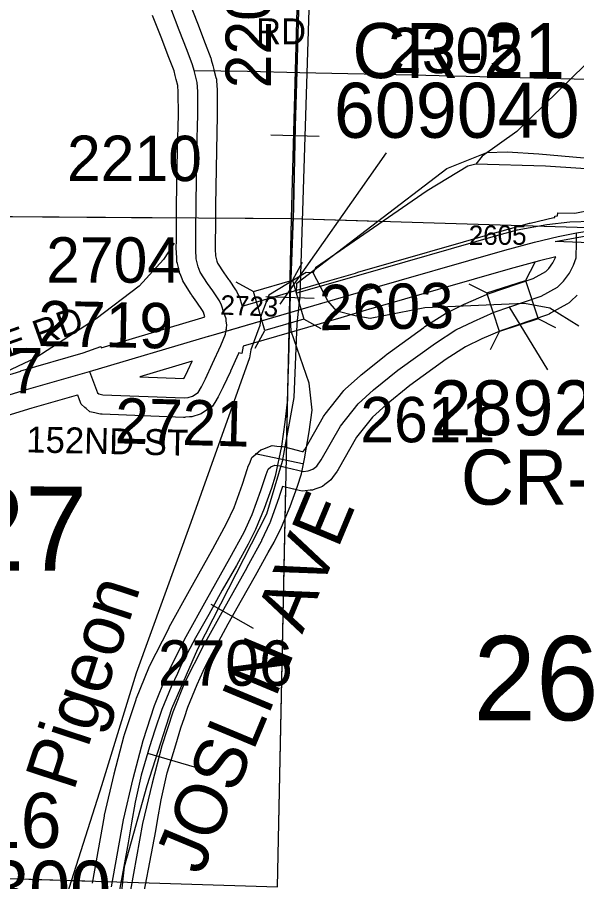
# Model space of a CAD drawing. Extents: x -132.8 to -73.3, y -60 to -26.
# Drawn here: x -124.068 to -123.205, y -43.297 to -41.962 of the extents above; entities that cross this region are included whole.
import ezdxf

# ---------------------------------------------------------------- set-up
doc = ezdxf.new("R2010")
doc.units = 0
for name, color, linetype in [('tdCoCityStreetMajor', 7, 'Continuous'), ('tdCoCorpBndry', 7, 'Continuous'), ('tdCoHydroRiver', 7, 'Continuous'), ('tdCoHydroTxtLg', 7, 'Continuous'), ('tdCoRRCL', 7, 'Continuous'), ('tdCoSecRdNmbr', 7, 'Continuous'), ('tdCoSecRdTxt', 7, 'Continuous'), ('tdCoSecRteBand', 7, 'Continuous'), ('tdCoSecRteCL', 7, 'Continuous'), ('tdCoSectLine', 7, 'Continuous'), ('tdCoSectLinePart', 7, 'Continuous'), ('tdCoSectNmbr', 7, 'Continuous'), ('tdCoStrucSec', 7, 'Continuous'), ('tdCoStrucSecCoName', 7, 'Continuous'), ('tdCoStrucSecFHWANum', 7, 'Continuous'), ('tdCoSurfAsphalt', 7, 'Continuous'), ('tdCoSurfGravel', 7, 'Continuous'), ('tdCoSurfLNO', 7, 'Continuous')]:
    doc.layers.add(name, color=color, linetype=linetype)

msp = doc.modelspace()

# ---------------------------------------------------------------- linework, layer by layer
at = {"layer": 'tdCoCityStreetMajor'}
msp.add_line((-123.2052, -42.3097), (-123.205, -42.3023), dxfattribs=at)
at = {"layer": 'tdCoCorpBndry'}
for points in [[(-123.181, -42.2772), (-123.2152, -42.2786), (-123.2508, -42.2824), (-123.2969, -42.2908), (-123.3269, -42.2992), (-123.5418, -42.3606), (-123.6376, -42.388), (-123.6371, -42.3726), (-123.4053, -42.1956), (-123.3436, -42.171), (-123.3123, -42.1698), (-123.2633, -42.1728), (-123.1931, -42.179)], [(-123.1577, -42.3115), (-123.2378, -42.3084), (-123.1562, -42.2935)]]:
    msp.add_lwpolyline(points, dxfattribs=at)
at = {"layer": 'tdCoHydroRiver'}
for points in [[(-122.5443, -41.4323), (-122.5448, -41.4427), (-122.5947, -41.5391), (-122.6225, -41.5731), (-122.6616, -41.6209), (-122.7264, -41.6823), (-123.1921, -42.0357), (-123.2974, -42.1385), (-123.3505, -42.1765), (-123.3603, -42.1889)], [(-122.1679, -42.2748), (-122.2388, -42.2713), (-122.2529, -42.2646), (-122.2822, -42.2386), (-122.3121, -42.2362), (-122.3732, -42.2188), (-122.3903, -42.212), (-122.4289, -42.1778), (-122.5696, -42.1882), (-122.6371, -42.1753), (-122.691, -42.1818), (-122.7117, -42.1891), (-122.7587, -42.2367), (-122.7746, -42.241), (-123.0577, -42.205), (-123.2531, -42.1918), (-123.3603, -42.1889)], [(-123.3603, -42.1889), (-123.373, -42.1917), (-123.4357, -42.2301)], [(-123.4357, -42.2301), (-123.608, -42.3489), (-123.6114, -42.3567)], [(-123.8263, -42.3111), (-123.8428, -42.3359), (-123.8803, -42.3774), (-123.9464, -42.4276), (-124.0397, -42.488), (-124.1069, -42.5192), (-124.1994, -42.5544), (-124.2948, -42.577), (-124.3866, -42.5885), (-124.5556, -42.5916), (-124.7237, -42.5647), (-124.8081, -42.5339), (-124.892, -42.4873), (-124.9384, -42.456), (-125.0128, -42.4082)], [(-123.6114, -42.3567), (-123.6225, -42.3563), (-123.6803, -42.391), (-123.6922, -42.4238), (-123.6942, -42.4379), (-123.7079, -42.4754), (-123.7098, -42.488), (-123.8007, -42.7425), (-123.8847, -42.9752), (-123.9385, -43.1488), (-123.9957, -43.3286), (-124.0428, -43.4866), (-124.0582, -43.5287), (-124.062, -43.5491)], [(-123.4391, -42.4106), (-123.5234, -42.427), (-123.547, -42.4232), (-123.5752, -42.4161), (-123.589, -42.3999), (-123.6114, -42.3567)], [(-123.2014, -42.4393), (-123.2464, -42.4112), (-123.2856, -42.4039), (-123.4391, -42.4106)]]:
    msp.add_lwpolyline(points, dxfattribs=at)
at = {"layer": 'tdCoRRCL'}
for p, q in [((-123.6023, -42.1459), (-123.6772, -42.1443)), ((-123.6099, -42.3964), (-123.6848, -42.3936)), ((-123.6279, -42.6516), (-123.7013, -42.6363)), ((-123.7038, -42.9058), (-123.7692, -42.8692)), ((-123.795, -43.1204), (-123.8669, -43.0992))]:
    msp.add_line(p, q, dxfattribs=at)
for points in [[(-123.5823, -40.4714), (-123.5967, -41.2629), (-123.6324, -42.3915), (-123.6367, -42.4356), (-123.6413, -42.549), (-123.6596, -42.6479), (-123.6838, -42.7293), (-123.7903, -42.9379), (-123.8306, -43.03), (-123.8684, -43.1488), (-123.9032, -43.2741), (-123.928, -43.4991), (-123.9255, -43.8872), (-123.9075, -43.9208), (-123.9211, -44.4427), (-123.9203, -44.5326), (-123.9016, -44.6009), (-123.8473, -44.7601), (-123.7438, -45.0862), (-123.6697, -45.2128), (-123.5602, -45.3703), (-123.4362, -45.5155)], [(-123.6337, -41.9324), (-123.6376, -42.0632), (-123.6395, -42.1308), (-123.641, -42.2051), (-123.6421, -42.2567), (-123.6478, -42.4079), (-123.6497, -42.4905), (-123.6507, -42.5203), (-123.652, -42.5565), (-123.6552, -42.5875), (-123.6604, -42.6242), (-123.6701, -42.6706), (-123.6759, -42.6894), (-123.6872, -42.7209), (-123.7008, -42.7529), (-123.7121, -42.776), (-123.7302, -42.8085), (-123.7519, -42.8467), (-123.7729, -42.8842), (-123.7931, -42.9204), (-123.8148, -42.9613), (-123.8213, -42.9754), (-123.8308, -42.9959), (-123.8452, -43.031), (-123.856, -43.063), (-123.8641, -43.0889), (-123.877, -43.1325), (-123.8864, -43.1741), (-123.8922, -43.2061), (-123.8971, -43.2371), (-123.904, -43.2735), (-123.9181, -43.3514)], [(-123.8798, -43.3504), (-123.8545, -43.2183), (-123.852, -43.2028), (-123.8462, -43.1709), (-123.8368, -43.1292), (-123.8309, -43.1093), (-123.8239, -43.0857), (-123.8158, -43.0597), (-123.8104, -43.0437), (-123.8051, -43.0277), (-123.7978, -43.0102), (-123.7906, -42.9926), (-123.7812, -42.9721), (-123.7746, -42.958), (-123.7428, -42.899), (-123.7222, -42.8622), (-123.7009, -42.8243), (-123.6809, -42.7889), (-123.6719, -42.7727), (-123.6606, -42.7496), (-123.647, -42.7176), (-123.6357, -42.6862), (-123.6299, -42.6673), (-123.6251, -42.6441), (-123.6176, -42.6025), (-123.6134, -42.5687), (-123.6177, -42.527), (-123.6454, -42.4468), (-123.6478, -42.4079), (-123.6421, -42.2567), (-123.641, -42.2051), (-123.6395, -42.1308), (-123.6376, -42.0632), (-123.6337, -41.9324)]]:
    msp.add_lwpolyline(points, dxfattribs=at)
at = {"layer": 'tdCoSecRteBand'}
for points in [[(-123.8037, -41.9372), (-123.7904, -41.9711), (-123.7904, -41.9712), (-123.7904, -41.9713), (-123.7784, -42.0025), (-123.7784, -42.0026), (-123.7783, -42.0026), (-123.7698, -42.025), (-123.7693, -42.0264), (-123.7689, -42.0278), (-123.7666, -42.0362), (-123.7649, -42.0425), (-123.7648, -42.0428), (-123.7648, -42.0431), (-123.7617, -42.0552), (-123.7611, -42.0577), (-123.7609, -42.0602), (-123.7599, -42.0742), (-123.7598, -42.0753), (-123.7598, -42.0763), (-123.7596, -42.1126), (-123.7596, -42.113), (-123.7596, -42.1135), (-123.761, -42.1679), (-123.7625, -42.2528), (-123.7626, -42.2885), (-123.7626, -42.2886), (-123.7626, -42.2888), (-123.7627, -42.3047), (-123.7629, -42.3203), (-123.7623, -42.3306), (-123.7603, -42.3387), (-123.7591, -42.3419), (-123.7498, -42.3565), (-123.7421, -42.3671), (-123.7418, -42.3675), (-123.7415, -42.368), (-123.7313, -42.3832), (-123.7302, -42.3849), (-123.7293, -42.3868), (-123.726, -42.3934), (-123.725, -42.3955), (-123.7243, -42.3977), (-123.7211, -42.408), (-123.5859, -42.3684), (-123.5858, -42.3684), (-123.5858, -42.3684), (-123.5465, -42.357), (-123.5465, -42.357), (-123.5465, -42.357), (-123.5426, -42.3559), (-123.3238, -42.2928), (-123.3236, -42.2928), (-123.3234, -42.2927), (-123.2776, -42.2802), (-123.2771, -42.28), (-123.2766, -42.2799), (-123.2401, -42.2713), (-123.2397, -42.2712), (-123.2392, -42.2711), (-123.2386, -42.271), (-123.2388, -42.2693), (-123.2342, -42.2686), (-123.2341, -42.264), (-123.2075, -42.2646), (-123.1815, -42.2593)], [(-124.1872, -42.5463), (-124.0631, -42.5084), (-124.0629, -42.5083), (-124.0627, -42.5083), (-123.9665, -42.4805), (-123.9396, -42.4703), (-123.9388, -42.4723), (-123.7834, -42.4263), (-123.7834, -42.4263), (-123.7787, -42.4249), (-123.781, -42.4176), (-123.7823, -42.4149), (-123.791, -42.4018), (-123.7989, -42.391), (-123.7994, -42.3903), (-123.7999, -42.3895), (-123.8113, -42.3716), (-123.813, -42.369), (-123.8141, -42.3662), (-123.8171, -42.3583), (-123.8178, -42.3565), (-123.8182, -42.3546), (-123.8212, -42.3421), (-123.8219, -42.3395), (-123.822, -42.3368), (-123.8228, -42.3227), (-123.8229, -42.3217), (-123.8229, -42.3207), (-123.8227, -42.3041), (-123.8226, -42.2883), (-123.8225, -42.2524), (-123.8225, -42.2522), (-123.8225, -42.252), (-123.821, -42.1667), (-123.821, -42.1666), (-123.821, -42.1664), (-123.8196, -42.1124), (-123.8198, -42.0777), (-123.8206, -42.0673), (-123.8229, -42.058), (-123.8245, -42.0519), (-123.8264, -42.0449), (-123.8344, -42.024), (-123.8464, -41.9929), (-123.8595, -41.9591)], [(-123.9524, -43.2995), (-123.9339, -43.196), (-123.9338, -43.1952), (-123.9336, -43.1944), (-123.9188, -43.1311), (-123.9187, -43.1307), (-123.9186, -43.1304), (-123.9033, -43.0714), (-123.9031, -43.0705), (-123.9028, -43.0696), (-123.885, -43.0156), (-123.8847, -43.0146), (-123.8844, -43.0137), (-123.8654, -42.9666), (-123.8649, -42.9654), (-123.8643, -42.9643), (-123.8342, -42.9049), (-123.834, -42.9044), (-123.8337, -42.9039), (-123.8027, -42.8475), (-123.8026, -42.8474), (-123.8026, -42.8473), (-123.7666, -42.7831), (-123.7452, -42.7439), (-123.7337, -42.7189), (-123.7209, -42.683), (-123.7129, -42.6587), (-123.7126, -42.6579), (-123.7123, -42.6571), (-123.7091, -42.649), (-123.7063, -42.6417), (-123.7003, -42.6368), (-123.6961, -42.6334), (-123.6923, -42.6303), (-123.6878, -42.6285), (-123.6814, -42.626), (-123.6747, -42.6235), (-123.6676, -42.6242), (-123.6602, -42.6249), (-123.6581, -42.6251), (-123.656, -42.6256), (-123.6459, -42.6281), (-123.6284, -42.6324), (-123.6269, -42.6328), (-123.6247, -42.6296), (-123.5955, -42.5787), (-123.5944, -42.5768), (-123.5931, -42.5751), (-123.5657, -42.5403), (-123.5641, -42.5382), (-123.5621, -42.5365), (-123.5384, -42.5153), (-123.5379, -42.5148), (-123.5373, -42.5143), (-123.4996, -42.4838), (-123.499, -42.4833), (-123.4983, -42.4828), (-123.4406, -42.4409), (-123.4399, -42.4403), (-123.4391, -42.4398), (-123.4073, -42.4196), (-123.4059, -42.4187), (-123.4044, -42.418), (-123.3773, -42.4047), (-123.3767, -42.4044), (-123.3761, -42.4041), (-123.344, -42.3901), (-123.3429, -42.3896), (-123.3417, -42.3892), (-123.272, -42.3654), (-123.2527, -42.3546), (-123.2479, -42.3499), (-123.2415, -42.3411), (-123.2373, -42.3331), (-123.237, -42.3322), (-123.2623, -42.3382), (-123.3074, -42.3505), (-123.526, -42.4135), (-123.5298, -42.4146), (-123.569, -42.426), (-123.7198, -42.4702), (-123.7218, -42.4813), (-123.7268, -42.4805), (-123.7269, -42.4807), (-123.7269, -42.4809), (-123.727, -42.4811), (-123.7394, -42.5087), (-123.7395, -42.5089), (-123.7395, -42.5091), (-123.7506, -42.533), (-123.7508, -42.5334), (-123.751, -42.5338), (-123.7572, -42.5461), (-123.7577, -42.5472), (-123.7583, -42.5482), (-123.7635, -42.5568), (-123.7669, -42.5625), (-123.7723, -42.5662), (-123.7811, -42.5721), (-123.7848, -42.5747), (-123.7891, -42.576), (-123.7958, -42.5781), (-123.7991, -42.5791), (-123.8024, -42.5793), (-123.8085, -42.5798), (-123.8102, -42.5799), (-123.8119, -42.5799), (-123.9372, -42.575), (-123.9398, -42.5749), (-123.9423, -42.5743), (-123.9488, -42.5729), (-123.9565, -42.5713), (-123.9623, -42.5662), (-123.9642, -42.5646), (-123.9698, -42.5596), (-123.9725, -42.5526), (-123.9751, -42.5456), (-123.9772, -42.5463), (-123.9773, -42.5461), (-124.0458, -42.5659), (-124.1687, -42.6033)], [(-123.2041, -42.391), (-123.2137, -42.4003), (-123.2165, -42.4031), (-123.22, -42.405), (-123.2451, -42.4191), (-123.2475, -42.4204), (-123.2501, -42.4213), (-123.3211, -42.4455), (-123.3514, -42.4588), (-123.3765, -42.4711), (-123.4061, -42.49), (-123.4624, -42.5309), (-123.499, -42.5605), (-123.5201, -42.5795), (-123.5445, -42.6105), (-123.5733, -42.6606), (-123.574, -42.6618), (-123.5747, -42.6629), (-123.5816, -42.6727), (-123.5842, -42.6764), (-123.5877, -42.6791), (-123.5934, -42.6836), (-123.5971, -42.6865), (-123.6016, -42.6881), (-123.609, -42.6908), (-123.6126, -42.6922), (-123.6164, -42.6925), (-123.624, -42.6933), (-123.6286, -42.6937), (-123.6332, -42.6928), (-123.6413, -42.691), (-123.6418, -42.6909), (-123.6422, -42.6908), (-123.659, -42.6867), (-123.664, -42.7022), (-123.6642, -42.7025), (-123.6643, -42.7028), (-123.6776, -42.7403), (-123.6781, -42.7416), (-123.6786, -42.7429), (-123.6912, -42.77), (-123.6916, -42.7709), (-123.6921, -42.7717), (-123.714, -42.8119), (-123.7141, -42.8121), (-123.7142, -42.8122), (-123.7501, -42.8765), (-123.7809, -42.9324), (-123.8102, -42.9902), (-123.8283, -43.0352), (-123.8455, -43.0874), (-123.8604, -43.1451), (-123.875, -43.2073), (-123.8934, -43.3101)], [(-123.8113, -42.5198), (-123.8113, -42.5198), (-123.8103, -42.5183), (-123.8049, -42.5074), (-123.7984, -42.4933), (-123.8791, -42.5172), (-123.8113, -42.5198)]]:
    msp.add_lwpolyline(points, dxfattribs=at)
at = {"layer": 'tdCoSecRteCL'}
for points in [[(-123.7462, -42.4466), (-123.7454, -42.4423), (-123.745, -42.4369), (-123.7457, -42.4311), (-123.7462, -42.4275), (-123.7494, -42.4181), (-123.753, -42.4066), (-123.7562, -42.3999), (-123.7664, -42.3847), (-123.7746, -42.3734), (-123.786, -42.3555), (-123.789, -42.3476), (-123.7921, -42.335), (-123.7929, -42.321), (-123.7927, -42.3044), (-123.7926, -42.2885), (-123.7925, -42.2525), (-123.791, -42.1672), (-123.7896, -42.1127), (-123.7898, -42.0765), (-123.7908, -42.0625), (-123.7939, -42.0504), (-123.7956, -42.0441), (-123.7979, -42.0356), (-123.8064, -42.0133), (-123.8184, -41.982), (-123.8316, -41.9481)], [(-123.7462, -42.4466), (-123.5774, -42.3972), (-123.5381, -42.3858), (-123.5343, -42.3847), (-123.3155, -42.3216), (-123.2697, -42.3091), (-123.2332, -42.3005), (-123.2049, -42.2947)], [(-123.205, -42.3023), (-123.205, -42.3019), (-123.2049, -42.298), (-123.2049, -42.2947)], [(-123.2049, -42.2947), (-123.1758, -42.2905), (-123.1403, -42.2879), (-123.0749, -42.2887), (-123.0039, -42.2911), (-122.9469, -42.2931), (-122.899, -42.2946), (-122.8973, -42.2947)], [(-123.9229, -43.3048), (-123.9044, -43.2013), (-123.8896, -43.1379), (-123.8743, -43.0789), (-123.8565, -43.0249), (-123.8375, -42.9778), (-123.8075, -42.9184), (-123.7764, -42.8619), (-123.7404, -42.7976), (-123.7184, -42.7574), (-123.7059, -42.7302), (-123.6925, -42.6928), (-123.6844, -42.6681), (-123.6812, -42.66), (-123.677, -42.6565), (-123.6706, -42.654), (-123.6632, -42.6548), (-123.653, -42.6573), (-123.6351, -42.6617), (-123.6269, -42.6634), (-123.6193, -42.6627), (-123.6119, -42.66), (-123.6062, -42.6555), (-123.5993, -42.6457), (-123.5695, -42.5936), (-123.5421, -42.5589), (-123.5184, -42.5376), (-123.4807, -42.5071), (-123.423, -42.4651), (-123.3912, -42.4449), (-123.3641, -42.4316), (-123.332, -42.4175), (-123.2597, -42.3929), (-123.2346, -42.3788), (-123.2251, -42.3695), (-123.216, -42.357), (-123.2097, -42.3451), (-123.2058, -42.3337), (-123.2052, -42.3097)], [(-123.957, -42.509), (-123.7734, -42.4546), (-123.7729, -42.4545), (-123.7462, -42.4466)], [(-123.957, -42.509), (-123.9444, -42.542), (-123.9426, -42.5436), (-123.9361, -42.545), (-123.8108, -42.5499), (-123.8047, -42.5494), (-123.798, -42.5473), (-123.7892, -42.5414), (-123.784, -42.5327), (-123.7779, -42.5204), (-123.7668, -42.4965), (-123.7544, -42.4689), (-123.747, -42.4516), (-123.7464, -42.448), (-123.7462, -42.4466)], [(-124.4259, -42.6681), (-124.3933, -42.6566), (-124.3297, -42.6324), (-124.2453, -42.6009), (-124.1785, -42.575), (-124.0544, -42.5371), (-123.957, -42.509)]]:
    msp.add_lwpolyline(points, dxfattribs=at)
at = {"layer": 'tdCoSectLine'}
for points in [[(-123.6452, -42.2728), (-123.619, -41.3013)], [(-124.6503, -42.2654), (-123.6452, -42.2728)], [(-123.6669, -43.305), (-123.6452, -42.2728)], [(-123.6452, -42.2728), (-122.6449, -42.303)], [(-124.6751, -43.2734), (-123.6669, -43.305)]]:
    msp.add_lwpolyline(points, dxfattribs=at)
at = {"layer": 'tdCoSectLinePart'}
for points in [[(-123.6452, -42.2728), (-123.619, -41.3013)], [(-124.6503, -42.2654), (-123.823, -42.2715)], [(-123.7628, -42.2719), (-123.6452, -42.2728)], [(-123.6476, -42.3866), (-123.6452, -42.2728)], [(-123.6452, -42.2728), (-123.512, -42.2768)], [(-123.6527, -42.6266), (-123.6489, -42.4495)], [(-123.6669, -43.305), (-123.6539, -42.6878)], [(-124.6751, -43.2734), (-123.9524, -43.2961)]]:
    msp.add_lwpolyline(points, dxfattribs=at)
at = {"layer": 'tdCoStrucSec'}
for points in [[(-123.6284, -42.3408), (-123.6434, -42.3682), (-123.626, -42.4283)], [(-123.2696, -42.3405), (-123.2838, -42.3684), (-123.2644, -42.4279)], [(-123.7309, -42.3706), (-123.7035, -42.3857), (-123.6434, -42.3682)], [(-123.3712, -42.3737), (-123.3433, -42.3878), (-123.2838, -42.3684)], [(-123.7011, -42.4731), (-123.6861, -42.4457), (-123.7035, -42.3857)], [(-123.3381, -42.4752), (-123.3239, -42.4473), (-123.3433, -42.3878)], [(-123.5992, -42.443), (-123.626, -42.4283), (-123.6861, -42.4457)], [(-123.2371, -42.4418), (-123.2644, -42.4279), (-123.3239, -42.4473)]]:
    msp.add_lwpolyline(points, dxfattribs=at)
at = {"layer": 'tdCoStrucSecFHWANum'}
for p, q in [((-123.4989, -42.1712), (-123.6633, -42.4053)), ((-123.2492, -42.5066), (-123.3092, -42.4085))]:
    msp.add_line(p, q, dxfattribs=at)
at = {"layer": 'tdCoSurfAsphalt'}
msp.add_lwpolyline([(-124.4259, -42.6681), (-124.3933, -42.6566), (-124.3297, -42.6324), (-124.2453, -42.6009), (-124.1785, -42.575), (-124.0544, -42.5371), (-123.957, -42.509), (-123.7734, -42.4546), (-123.7729, -42.4545), (-123.5774, -42.3972), (-123.5381, -42.3858), (-123.5343, -42.3847), (-123.3155, -42.3216), (-123.2697, -42.3091), (-123.2332, -42.3005), (-123.2049, -42.2947), (-123.1758, -42.2905), (-123.1403, -42.2879), (-123.0749, -42.2887), (-123.0039, -42.2911), (-122.9469, -42.2931), (-122.899, -42.2946), (-122.8973, -42.2947)], dxfattribs=at)
at = {"layer": 'tdCoSurfGravel'}
for p, q in [((-123.2049, -42.298), (-123.2049, -42.2947)), ((-123.205, -42.3019), (-123.2049, -42.298)), ((-123.205, -42.3023), (-123.205, -42.3019))]:
    msp.add_line(p, q, dxfattribs=at)
for points in [[(-123.7956, -42.0441), (-123.7979, -42.0356), (-123.8064, -42.0133), (-123.8184, -41.982), (-123.8316, -41.9481)], [(-123.7927, -42.3044), (-123.7926, -42.2885), (-123.7925, -42.2525), (-123.791, -42.1672), (-123.7896, -42.1127), (-123.7898, -42.0765), (-123.7908, -42.0625), (-123.7939, -42.0504), (-123.7956, -42.0441)], [(-123.7457, -42.4311), (-123.7462, -42.4275), (-123.7494, -42.4181), (-123.753, -42.4066), (-123.7562, -42.3999), (-123.7664, -42.3847), (-123.7746, -42.3734), (-123.786, -42.3555), (-123.789, -42.3476), (-123.7921, -42.335), (-123.7929, -42.321), (-123.7927, -42.3044)], [(-123.653, -42.6573), (-123.6351, -42.6617), (-123.6269, -42.6634), (-123.6193, -42.6627), (-123.6119, -42.66), (-123.6062, -42.6555), (-123.5993, -42.6457), (-123.5695, -42.5936), (-123.5421, -42.5589), (-123.5184, -42.5376), (-123.4807, -42.5071), (-123.423, -42.4651), (-123.3912, -42.4449), (-123.3641, -42.4316), (-123.332, -42.4175), (-123.2597, -42.3929), (-123.2346, -42.3788), (-123.2251, -42.3695), (-123.216, -42.357), (-123.2097, -42.3451), (-123.2058, -42.3337), (-123.2052, -42.3097)], [(-123.957, -42.509), (-123.9444, -42.542), (-123.9426, -42.5436), (-123.9361, -42.545), (-123.8108, -42.5499), (-123.8047, -42.5494), (-123.798, -42.5473), (-123.7892, -42.5414), (-123.784, -42.5327), (-123.7779, -42.5204), (-123.7668, -42.4965), (-123.7544, -42.4689), (-123.747, -42.4516), (-123.7464, -42.448), (-123.7454, -42.4423), (-123.745, -42.4369), (-123.7457, -42.4311)], [(-123.9229, -43.3048), (-123.9044, -43.2013), (-123.8896, -43.1379), (-123.8743, -43.0789), (-123.8565, -43.0249), (-123.8375, -42.9778), (-123.8075, -42.9184), (-123.7764, -42.8619), (-123.7404, -42.7976), (-123.7184, -42.7574), (-123.7059, -42.7302), (-123.6925, -42.6928), (-123.6844, -42.6681), (-123.6812, -42.66), (-123.677, -42.6565), (-123.6706, -42.654), (-123.6632, -42.6548), (-123.653, -42.6573)]]:
    msp.add_lwpolyline(points, dxfattribs=at)
at = {"layer": 'tdCoSurfLNO'}
for p, q in [((-123.7956, -42.0441), (-123.7128, -42.0454)), ((-123.7128, -42.0454), (-123.6321, -42.0471)), ((-123.6321, -42.0471), (-123.4588, -42.0507)), ((-123.4588, -42.0507), (-123.1877, -42.0576))]:
    msp.add_line(p, q, dxfattribs=at)

# ---------------------------------------------------------------- texts
at = {"layer": 'tdCoHydroTxtLg'}
msp.add_text('Pigeon', height=0.08, rotation=71.8505, dxfattribs=at).set_placement((-123.9815, -43.1591))
at = {"layer": 'tdCoSecRdNmbr'}
for s, height, rotation, p in [('2205', 0.07, 89.9074, (-123.677, -42.0717)), ('2305', 0.07, 359.9315, (-123.4961, -42.0481)), ('2210', 0.07, 359.9074, (-123.9917, -42.2147)), ('2605', 0.03, 0.1814, (-123.3714, -42.3136)), ('2704', 0.07, 359.9074, (-124.0239, -42.3717)), ('2603', 0.07, 1.0245, (-123.602, -42.4455)), ('2719', 0.07, 358.9099, (-124.037, -42.4697)), ('2723', 0.03, 357.6792, (-123.7553, -42.421)), ('2717', 0.07, 359.8295, (-124.2364, -42.5422)), ('2721', 0.07, 358.5331, (-123.9184, -42.6199)), ('2611', 0.07, 359.9079, (-123.5389, -42.6183)), ('2706', 0.07, 359.9074, (-123.8515, -42.9942))]:
    msp.add_text(s, height=height, rotation=rotation, dxfattribs=at).set_placement(p)
at = {"layer": 'tdCoSecRdTxt'}
for s, height, rotation, p in [('RD', 0.04, 359.9096, (-123.6999, -42.0036)), ('OLD MORMON BRIDGE RD', 0.04, 19.4788, (-124.6102, -42.674)), ('152ND ST', 0.04, 358.7887, (-124.0548, -42.6339)), ('JOSLIN AVE', 0.08, 67.3307, (-123.7844, -43.2887))]:
    msp.add_text(s, height=height, rotation=rotation, dxfattribs=at).set_placement(p)
at = {"layer": 'tdCoSectNmbr'}
for s, rotation, p in [('27', 359.9071, (-124.1536, -42.8165)), ('26', 359.9077, (-123.3644, -43.0476))]:
    msp.add_text(s, height=0.13, rotation=rotation, dxfattribs=at).set_placement(p)
at = {"layer": 'tdCoStrucSecCoName'}
for s, p in [('CR-21', (-123.5512, -42.0559)), ('CR-10', (-123.3837, -42.7148)), ('CR 16', (-124.3222, -43.2449))]:
    msp.add_text(s, height=0.085, dxfattribs=at).set_placement(p)
at = {"layer": 'tdCoStrucSecFHWANum'}
for s, p in [('609040', (-123.5796, -42.1481)), ('289240', (-123.4304, -42.6077)), ('289300', (-124.3029, -43.3497))]:
    msp.add_text(s, height=0.085, dxfattribs=at).set_placement(p)

doc.saveas('drawing.dxf')
